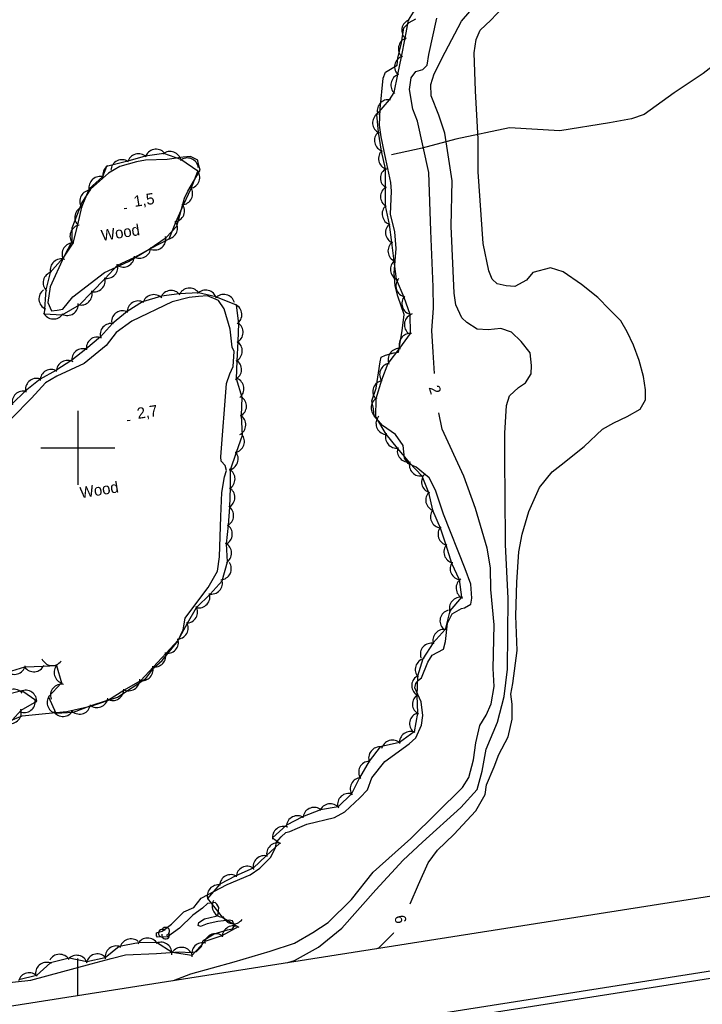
# Model space of a CAD drawing. Extents: x 646142 to 649934, y 5874075 to 5876351.
# Drawn here: x 647384.4 to 647568.2, y 5874250 to 5874515.4 of the extents above; entities that cross this region are included whole.
import ezdxf

# ---------------------------------------------------------------- set-up
doc = ezdxf.new("R2010")
doc.units = 0
for name, color, linetype in [('Niveau 2', 7, 'Continuous'), ('Niveau 22', 7, 'Continuous'), ('Niveau 3', 7, 'Continuous'), ('Niveau 4', 7, 'Continuous'), ('Niveau 44', 7, 'Continuous'), ('Niveau 60', 7, 'Continuous'), ('Niveau 61', 7, 'Continuous')]:
    doc.layers.add(name, color=color, linetype=linetype)

msp = doc.modelspace()

# ---------------------------------------------------------------- linework, layer by layer
at = {"layer": 'Niveau 2'}
for points in [[(647456.53, 5874261.24), (647458.34, 5874261.79), (647464.86, 5874265.4), (647471.11, 5874270.54), (647480.27, 5874280.84), (647487.65, 5874288.83), (647492.84, 5874293.74), (647503.16, 5874303.08), (647507.54, 5874307.91), (647508.93, 5874312.81), (647509.99, 5874318.74), (647513.03, 5874326.05), (647514.81, 5874333), (647515.72, 5874340.34), (647515.89, 5874359.37), (647515.23, 5874373.91), (647515.1, 5874387.79), (647514.99, 5874395.85), (647514.98, 5874403.92), (647515.51, 5874411.45), (647516.32, 5874414.02), (647518.69, 5874416.27), (647520.58, 5874417.52), (647522.11, 5874419.93), (647522.23, 5874422.19), (647521.88, 5874425.6), (647519.43, 5874428.68), (647516.8, 5874431.15), (647513.97, 5874432.17), (647510.57, 5874431.84), (647507.58, 5874432.02), (647504.8, 5874433.76), (647503.48, 5874435.05), (647501.81, 5874438.56), (647501.37, 5874441.72), (647500.58, 5874459.78), (647500.86, 5874472.01), (647498.83, 5874484.84), (647497.27, 5874489.66), (647495.19, 5874494.9), (647495.11, 5874497.97), (647496, 5874500.78), (647498.95, 5874506.63), (647503.31, 5874514.99), (647508.38, 5874520.93)], [(647549.68, 5874427.65), (647548.01, 5874431.28), (647546.28, 5874434.19), (647543.24, 5874437.32), (647540.06, 5874440.56), (647535.68, 5874444.03), (647530.71, 5874447.45), (647527.28, 5874448.53), (647522.56, 5874447.24), (647520.88, 5874445.18), (647517.74, 5874443.45), (647515.35, 5874443.69), (647512.93, 5874444.16), (647511.62, 5874445.45), (647510.67, 5874447.73), (647509.21, 5874455.04), (647507.8, 5874474.42), (647507.85, 5874483.18), (647507.1, 5874496.23), (647506.75, 5874506.47), (647507.32, 5874510.08), (647508.37, 5874512.54), (647511.28, 5874515.31), (647515.87, 5874520.13)], [(647496.08, 5874420.07), (647495.76, 5874425.81), (647495.4, 5874431.59), (647495.85, 5874437.69), (647495.74, 5874443.38), (647495.13, 5874458.52), (647494.58, 5874474.24), (647491.5, 5874488.05), (647490.22, 5874491.25), (647489.31, 5874496.61), (647489.82, 5874499.75), (647491.07, 5874501.41), (647492.92, 5874501.95), (647494.1, 5874503.13), (647494.52, 5874506.02), (647496.71, 5874515.83)], [(647489.49, 5874277.09), (647491.78, 5874282.34), (647494.38, 5874288.18), (647496.88, 5874291.52), (647501.31, 5874295.75), (647507.17, 5874302.15), (647509.68, 5874306.55), (647510.12, 5874309.21), (647512.12, 5874314.04), (647513.43, 5874317.37), (647515.91, 5874322.13), (647516.96, 5874326.86), (647517.02, 5874330.9), (647516.62, 5874333.59), (647517.15, 5874336.49), (647518.37, 5874345.39), (647518, 5874354.73), (647518.26, 5874363.77), (647518.83, 5874372.01), (647519.65, 5874376.71), (647521.51, 5874382.82), (647524.4, 5874389.27), (647527.75, 5874393.51), (647530.16, 5874395.41), (647536.39, 5874400.4), (647541.36, 5874405.04), (647544.38, 5874406.76), (647548, 5874408.42), (647551.47, 5874410.42), (647552.87, 5874412.92), (647552.94, 5874415.65), (647552.33, 5874419.27), (647551.18, 5874423.54), (647549.68, 5874427.65)], [(647425.8, 5874256.4), (647430.41, 5874258.25), (647442.1, 5874261.43), (647451.8, 5874264.29), (647458.36, 5874266.48), (647463.3, 5874269.35), (647467.43, 5874272.02), (647473.69, 5874278.24), (647479.6, 5874285.62), (647489.73, 5874294.71), (647503.66, 5874308.47), (647505.29, 5874311.13), (647506.58, 5874315.91), (647507.18, 5874320.49), (647508.25, 5874325.12), (647509.99, 5874327.91), (647511.33, 5874331.02), (647512.17, 5874335.63), (647511.9, 5874340.48), (647512.12, 5874352.28), (647511.25, 5874361.84), (647511.13, 5874367.65), (647510.23, 5874372.92), (647507.1, 5874383.67), (647503.95, 5874392.39), (647498.14, 5874405.02), (647497.25, 5874409.45)], [(647480.55, 5874265.01), (647481.07, 5874265.25), (647485.06, 5874269.2), (647485.16, 5874269.38)]]:
    msp.add_lwpolyline(points, dxfattribs=at)
at = {"layer": 'Niveau 22'}
msp.add_lwpolyline([(647590.39, 5874517.92), (647568.4, 5874500.91), (647560.62, 5874495.71), (647552.53, 5874489.89), (647549.15, 5874488.71), (647543.24, 5874487.63), (647529.83, 5874485.48), (647516.28, 5874486.24), (647501.8, 5874483.17), (647492.71, 5874480.74), (647484.49, 5874479)], dxfattribs=at)
at = {"layer": 'Niveau 3'}
for p, q in [((647412.46, 5874464.52), (647413.25, 5874464.64)), ((647413.34, 5874407.36), (647414.13, 5874407.49))]:
    msp.add_line(p, q, dxfattribs=at)
at = {"layer": 'Niveau 4'}
for points in [[(647491.09, 5874321.86), (647492.53, 5874325.22), (647492.97, 5874327.88), (647492.47, 5874331.53), (647490.78, 5874335.3), (647491.01, 5874336.51), (647491.75, 5874337.42), (647492.53, 5874337.97), (647494.24, 5874342.19), (647495.47, 5874344.1), (647498.52, 5874345.71), (647499.02, 5874347.79), (647499.58, 5874352.73), (647500.87, 5874355.24), (647503.34, 5874356.67), (647504.16, 5874356.87), (647505.84, 5874357.87), (647506.15, 5874359.45), (647505.88, 5874363.23), (647504.38, 5874367.38), (647498.46, 5874382.16), (647496.37, 5874388.62), (647494.61, 5874391.9), (647491.1, 5874394.76), (647488.98, 5874395.75), (647487.99, 5874397.2), (647487.64, 5874400.61), (647485.55, 5874403.62), (647482.09, 5874406.02), (647479.8, 5874408.65), (647479.61, 5874410.53), (647479.16, 5874412.63), (647480.35, 5874416.08), (647481.4, 5874423.2), (647481.75, 5874424.42), (647482.88, 5874425.01), (647485.08, 5874425.58), (647486.36, 5874425.83), (647487.33, 5874431.51), (647487.94, 5874435.97), (647486.24, 5874440.92), (647485.48, 5874443.69), (647485.25, 5874447.12), (647485.76, 5874453.71), (647485.42, 5874458.19), (647484.22, 5874462.94), (647484.53, 5874469.15), (647484.29, 5874471.5), (647482.93, 5874477.78), (647481.71, 5874483.84), (647481.27, 5874487), (647481.41, 5874491.41), (647482.23, 5874499.68), (647482.89, 5874501.29), (647484.69, 5874502.3), (647486.03, 5874503.14), (647486.19, 5874505.06), (647487.19, 5874509.19), (647487.85, 5874513.17), (647489.24, 5874514.62), (647491.04, 5874515.62)], [(647419.25, 5874453.53), (647423.79, 5874456.71), (647426.7, 5874459.73), (647428.78, 5874467.3), (647429.65, 5874469.17), (647433, 5874474.84), (647432.45, 5874476.69), (647432.37, 5874477.51), (647430.36, 5874478.5), (647428.37, 5874478.31), (647424.03, 5874477.76), (647418.23, 5874477.55), (647415.78, 5874477.07), (647411.28, 5874475.79), (647408.24, 5874474.07), (647403.46, 5874469.68), (647401.09, 5874466.12), (647398.35, 5874459.2), (647398.36, 5874455.64), (647396.28, 5874451.51), (647392.58, 5874443.42), (647391.94, 5874439.2), (647392.89, 5874436.92), (647394.42, 5874437.07), (647395.94, 5874437.34), (647398.69, 5874440.7), (647407.17, 5874447.24), (647413.64, 5874450.25), (647419.25, 5874453.53)], [(647410.72, 5874332.81), (647418.3, 5874337.84), (647420.51, 5874340.68), (647422.68, 5874342.68), (647426.92, 5874347.86), (647428.38, 5874350.98), (647428.9, 5874354.13), (647430.47, 5874356.19), (647435.08, 5874362.36), (647437.6, 5874366.78), (647438.16, 5874370.64), (647438.48, 5874381.51), (647438.77, 5874387.97), (647439.53, 5874392.21), (647440.07, 5874393.92), (647439.7, 5874395.2), (647438.62, 5874396.4), (647438.5, 5874397.58), (647440.05, 5874417.36), (647440.98, 5874419.95), (647441.84, 5874421.94), (647442.14, 5874426.01), (647441.55, 5874427.14), (647441.06, 5874431.97), (647439.42, 5874437.51), (647437.89, 5874439.74), (647434.91, 5874440.99), (647432.55, 5874440.76), (647429.96, 5874440.5), (647425.45, 5874439.35), (647414.57, 5874434.12), (647410.36, 5874431.09), (647407.62, 5874427.61), (647401.7, 5874422.74), (647394.32, 5874419.28), (647391.29, 5874417.56), (647387.55, 5874413.39), (647376.88, 5874402.58)], [(647381.5, 5874326.36), (647385.05, 5874327.78), (647391.29, 5874328.39), (647397.07, 5874328.96), (647403.82, 5874330.46), (647410.72, 5874332.81)], [(647378.99, 5874255.6), (647387.35, 5874256.54), (647403.59, 5874260.88), (647409.03, 5874262.38), (647412.86, 5874263.35), (647421.17, 5874263.69), (647427.43, 5874264.18), (647430.55, 5874264.01), (647431.95, 5874264.27), (647433.36, 5874265.6), (647433.79, 5874267.19), (647436.7, 5874269.03), (647440.29, 5874270.1), (647441.69, 5874270.36), (647442.21, 5874271.12), (647441.71, 5874272.51), (647440.74, 5874272.65), (647437.68, 5874272.35), (647434.88, 5874271.72), (647433.06, 5874270.94), (647432.43, 5874271.24), (647432.58, 5874272.09), (647434.15, 5874273.08), (647437.18, 5874273.73), (647437.84, 5874274.28), (647438.01, 5874276.08), (647437.44, 5874276.98), (647437.04, 5874277.42), (647434.92, 5874277.21), (647433.62, 5874275.89), (647430.95, 5874274.08), (647427.38, 5874270.5), (647424.17, 5874268.16), (647421.43, 5874268.13), (647421.16, 5874268.46), (647421.19, 5874269.3), (647422.7, 5874269.69), (647425.25, 5874271.61), (647428.6, 5874274.92), (647431.22, 5874276.13), (647433.23, 5874278.6), (647440.24, 5874282.27), (647446.4, 5874284.9), (647449.07, 5874286.72), (647451.99, 5874289.63), (647453.27, 5874292.26), (647453.48, 5874293.71), (647454.76, 5874295.15), (647456.07, 5874296.35), (647457.12, 5874296.57), (647459.17, 5874297.49), (647461.68, 5874298.57), (647469.11, 5874300.38), (647471.94, 5874301.85), (647475.95, 5874305.7), (647478, 5874307.81), (647479.22, 5874311.03), (647482.7, 5874315.43), (647489.23, 5874320.24), (647491.09, 5874321.86)]]:
    msp.add_lwpolyline(points, dxfattribs=at)
at = {"layer": 'Niveau 44'}
for points in [[(647491.65, 5874519.62), (647488.96, 5874515.23), (647488.09, 5874510.45), (647487.1, 5874505.41), (647486.11, 5874500.66), (647485.09, 5874495.76), (647483.89, 5874493.83), (647480.45, 5874489.88), (647480.86, 5874485.05), (647481.74, 5874479.95), (647482.81, 5874475.22), (647482.76, 5874470.12), (647482.77, 5874465.27), (647483.83, 5874460.2), (647484.46, 5874455.39), (647485.14, 5874450.29), (647485.77, 5874445.48), (647487.82, 5874440.64), (647489.4, 5874436.05), (647489.53, 5874430.82), (647486.66, 5874426.9), (647483.54, 5874422.72), (647481.77, 5874418.2), (647480.24, 5874413.24), (647480.2, 5874408.39), (647482.97, 5874403.7), (647486.04, 5874399.94), (647489.33, 5874395.95), (647492.69, 5874392.45), (647494.45, 5874387.92), (647495.54, 5874383.19), (647497.59, 5874378.46), (647499.12, 5874373.85), (647500.7, 5874368.92), (647502.7, 5874364.5), (647503.34, 5874359.73), (647500.17, 5874356.05), (647498.95, 5874351.04), (647495.69, 5874347.44), (647492.94, 5874343.1), (647491.49, 5874338.46), (647491.28, 5874333.29), (647491.48, 5874328.44), (647490.58, 5874323.42), (647486.65, 5874320.57), (647481.45, 5874319.39)], [(647390.93, 5874436.12), (647395.78, 5874435.83), (647400.42, 5874438.51), (647403.82, 5874441.97), (647407.4, 5874445.68), (647410.69, 5874449.25), (647415.35, 5874451.39), (647419.62, 5874453.69), (647424.58, 5874456.33), (647426.41, 5874460.82), (647428.43, 5874465.53), (647430.57, 5874469.89), (647432.34, 5874474.59), (647427.74, 5874477.71), (647423.18, 5874479.36), (647418.17, 5874478.63), (647413.51, 5874477.28), (647407.76, 5874475.79), (647406.61, 5874473.09), (647403.02, 5874469.83), (647400.99, 5874464.87), (647399.93, 5874460.14), (647398.63, 5874455.2), (647395.95, 5874451.16), (647392.55, 5874447.28), (647391.37, 5874442.57), (647390.93, 5874436.12)], [(647381.08, 5874339.57), (647385.73, 5874340.95), (647390.72, 5874341.13), (647394.24, 5874341.31), (647395.59, 5874336.65), (647392.15, 5874332.9), (647394.08, 5874328.44), (647398.81, 5874328.73), (647403.36, 5874330.44), (647408.29, 5874332.12), (647412.42, 5874334.67), (647416.97, 5874337.29), (647420.26, 5874340.85), (647423.76, 5874344.62), (647427.06, 5874348.19), (647429.56, 5874352.77), (647432.01, 5874356.96), (647435.63, 5874360.58), (647438.91, 5874364.16), (647440.28, 5874369.25), (647440.09, 5874374.1), (647440.56, 5874379.2), (647440.91, 5874384.04), (647441.09, 5874389.2), (647441.15, 5874394.05), (647442.73, 5874398.84), (647444.36, 5874403.41), (647444.1, 5874408.72), (647444.3, 5874413.57), (647442.76, 5874418.63), (647442.96, 5874423.48), (647443.17, 5874428.62), (647443.37, 5874433.47), (647442.76, 5874438.48), (647437.21, 5874440.67), (647432.49, 5874441.8), (647427.31, 5874441.47), (647422.5, 5874440.84), (647417.43, 5874439.36), (647413.31, 5874436.79), (647409.32, 5874433.51), (647406.09, 5874429.89), (647402.17, 5874426.63), (647398.39, 5874423.59), (647394.1, 5874420.85), (647389.86, 5874418.49), (647385.83, 5874415.24), (647382.32, 5874411.89)], [(647381.47, 5874325.7), (647384.73, 5874329.3), (647388.93, 5874331.72), (647384.96, 5874334.51), (647380.03, 5874333.21)], [(647481.45, 5874319.39), (647478.44, 5874315.58), (647475.91, 5874311.06), (647473.7, 5874306.74), (647470.13, 5874303.2), (647465.34, 5874302.42), (647460.53, 5874300.5), (647456.2, 5874298.31), (647452.43, 5874294.88), (647454.41, 5874293.47), (647450.78, 5874290.03), (647447.25, 5874286.69), (647442.57, 5874284.63), (647438.24, 5874282.43), (647434.95, 5874278.52), (647438.92, 5874273.52), (647443.16, 5874270.86), (647438.82, 5874268.48), (647434.21, 5874266.97), (647430.69, 5874263.16), (647425.4, 5874263.95), (647421.2, 5874266.67), (647416.34, 5874266.62), (647411.12, 5874265.62), (647407.33, 5874262.58), (647402.42, 5874261.43), (647397.68, 5874262.46), (647392.64, 5874261.15), (647388.85, 5874257.77), (647384.13, 5874256.65)]]:
    msp.add_lwpolyline(points, dxfattribs=at)
for centre, radius, start, end in [((647490.26, 5874512.53), 3, 109.7006, 229.6785), ((647489.35, 5874507.57), 3, 108.2567, 228.2346), ((647488.33, 5874502.68), 3, 108.2567, 228.2346), ((647487.31, 5874497.78), 3, 108.2567, 228.2346), ((647483.65, 5874490.84), 3, 79.4277, 199.4057), ((647482.41, 5874487.61), 3, 124.8427, 244.8206), ((647482.9, 5874482.85), 3, 132.691, 252.669), ((647421.06, 5874477.5), 3, 41.9838, 161.9617), ((647484, 5874477.97), 3, 132.691, 252.669), ((647411.9, 5874474.66), 3, 56.5893, 176.5673), ((647416.33, 5874476.26), 3, 46.1388, 166.1167), ((647424.86, 5874476.88), 3, 10.0446, 130.0226), ((647429.49, 5874475.13), 3, 8.1346, 128.1126), ((647409.71, 5874473.51), 3, 124.5409, 192.1469), ((647429.85, 5874472.91), 3, 280.0989, 40.0768), ((647484.52, 5874472.7), 3, 120.1082, 240.0862), ((647406, 5874470.15), 3, 72.169, 192.1469), ((647427.92, 5874468.49), 3, 273.7843, 33.7623), ((647484.53, 5874467.7), 3, 120.1082, 240.0862), ((647403.53, 5874466.44), 3, 90.9899, 210.9678), ((647402.18, 5874462.12), 3, 107.374, 227.352), ((647425.74, 5874463.87), 3, 277.9049, 37.8829), ((647484.97, 5874463.06), 3, 132.0893, 252.0672), ((647400.89, 5874457.08), 3, 99.2263, 219.2043), ((647423.86, 5874459.24), 3, 277.9049, 37.8829), ((647485.89, 5874458.03), 3, 127.5368, 247.5148), ((647420.72, 5874456.33), 3, 251.7422, 11.7201), ((647398.76, 5874452.21), 3, 86.4663, 206.4442), ((647416.65, 5874454.09), 3, 238.3324, 358.3103), ((647486.55, 5874453.07), 3, 127.5368, 247.5148), ((647412.24, 5874451.72), 3, 238.3324, 358.3103), ((647395.56, 5874447.91), 3, 71.7371, 191.715), ((647407.75, 5874448.66), 3, 257.2636, 17.2416), ((647487.2, 5874448.11), 3, 127.5368, 247.5148), ((647393.67, 5874444.5), 3, 105.9716, 225.9495), ((647404.37, 5874445.04), 3, 255.5317, 15.5097), ((647430.09, 5874440.06), 3, 37.4591, 157.437), ((647488.66, 5874443.65), 3, 138.9082, 258.8861), ((647392.53, 5874440.16), 3, 125.8173, 245.7953), ((647400.86, 5874441.48), 3, 255.5317, 15.5097), ((647420.45, 5874438.29), 3, 44.4682, 164.4461), ((647425.13, 5874439.41), 3, 37.4591, 157.437), ((647434.44, 5874439.52), 3, 16.4761, 136.454), ((647439.3, 5874438.35), 3, 16.4761, 136.454), ((647490.28, 5874438.92), 3, 138.9082, 258.8861), ((647397.13, 5874438.67), 3, 243.7622, 3.7402), ((647416.3, 5874436.58), 3, 61.8483, 181.8263), ((647441.19, 5874435.92), 3, 304.4903, 64.4682), ((647393.46, 5874437.74), 3, 206.5504, 326.5283), ((647412.05, 5874433.94), 3, 61.8483, 181.8263), ((647490.95, 5874433.21), 3, 107.0163, 226.9943), ((647409.02, 5874430.53), 3, 78.3032, 198.2811), ((647441.51, 5874431.12), 3, 297.6341, 57.612), ((647405.28, 5874426.86), 3, 68.7323, 188.7103), ((647489.52, 5874427.82), 3, 83.8118, 203.7898), ((647441.3, 5874426.12), 3, 297.6341, 57.612), ((647401.38, 5874423.73), 3, 68.7323, 188.7103), ((647486.56, 5874423.78), 3, 83.8118, 203.7898), ((647397.21, 5874420.57), 3, 59.1512, 179.1291), ((647441.1, 5874421.12), 3, 297.6341, 57.612), ((647484.3, 5874419.81), 3, 98.59, 218.568), ((647392.84, 5874418.13), 3, 59.1512, 179.1291), ((647388.91, 5874415.73), 3, 73.5556, 193.5335), ((647441.76, 5874415.9), 3, 307.921, 67.8989), ((647482.47, 5874415.16), 3, 98.59, 218.568), ((647385.29, 5874412.29), 3, 73.5556, 193.5335), ((647442.44, 5874411.22), 3, 297.7244, 57.7024), ((647481.99, 5874410.8), 3, 119.5403, 239.5182), ((647442.24, 5874406.22), 3, 297.7244, 57.7024), ((647483.31, 5874406.57), 3, 139.89, 259.868), ((647441.88, 5874401.71), 3, 280.4048, 40.3827), ((647485.87, 5874402.93), 3, 159.1722, 279.1501), ((647440.2, 5874397), 3, 280.4048, 40.3827), ((647489.06, 5874399.14), 3, 160.7694, 280.7473), ((647492.28, 5874395.42), 3, 163.9206, 283.8986), ((647439.36, 5874391.64), 3, 299.3331, 59.311), ((647495.6, 5874390.83), 3, 132.9138, 252.8918), ((647439.3, 5874386.64), 3, 299.3331, 59.311), ((647496.71, 5874385.95), 3, 132.9138, 252.8918), ((647438.98, 5874381.74), 3, 295.9648, 55.9428), ((647498, 5874381.43), 3, 143.5901, 263.568), ((647438.62, 5874376.76), 3, 295.9648, 55.9428), ((647500.03, 5874376.71), 3, 138.3022, 258.2802), ((647438.42, 5874371.6), 3, 302.1985, 62.1765), ((647501.6, 5874371.96), 3, 138.3022, 258.2802), ((647438.35, 5874367.42), 3, 273.4726, 33.4506), ((647503.3, 5874367.44), 3, 144.2773, 264.2553), ((647435.97, 5874363.56), 3, 257.5096, 17.4876), ((647504.9, 5874362.22), 3, 124.3022, 244.2801), ((647432.59, 5874359.87), 3, 257.5096, 17.4876), ((647503.09, 5874356.74), 3, 79.3285, 199.3065), ((647429.26, 5874355.75), 3, 269.7808, 29.7587), ((647500.55, 5874353.35), 3, 105.7902, 225.7682), ((647426.74, 5874351.43), 3, 269.7808, 29.7587), ((647498.63, 5874348.06), 3, 77.7786, 197.7566), ((647424.11, 5874347.6), 3, 257.2344, 17.2123), ((647420.72, 5874343.93), 3, 257.2344, 17.2123), ((647495.26, 5874344.35), 3, 77.7786, 197.7566), ((647393.1, 5874344.32), 3, 202.6298, 322.6077), ((647493.9, 5874340.26), 3, 102.6793, 222.6572), ((647382.91, 5874341.95), 3, 226.4983, 346.4763), ((647388.13, 5874342.64), 3, 215.6351, 335.613), ((647396.61, 5874339.47), 3, 136.0958, 256.0737), ((647417.32, 5874340.26), 3, 257.2344, 17.2123), ((647413.69, 5874337.52), 3, 241.6514, 1.6294), ((647492.94, 5874335.93), 3, 122.3098, 242.2877), ((647382.74, 5874331.94), 3, 41.001, 160.979), ((647385.93, 5874331.68), 3, 354.9017, 114.8797), ((647395.63, 5874333.3), 3, 79.8595, 199.8375), ((647409.43, 5874334.9), 3, 241.6514, 1.6294), ((647385.54, 5874331.62), 3, 247.9808, 7.9588), ((647394.73, 5874331.37), 3, 143.3816, 263.3595), ((647405.14, 5874333), 3, 230.69, 350.6679), ((647493.14, 5874330.93), 3, 122.3098, 242.2877), ((647381.79, 5874328.68), 3, 257.8498, 17.8278), ((647396.02, 5874330.6), 3, 212.9038, 332.8818), ((647400.46, 5874331.23), 3, 230.69, 350.6679), ((647492.37, 5874325.64), 3, 108.0685, 228.0465), ((647489.65, 5874320.57), 3, 65.8834, 185.8613), ((647484.75, 5874318.21), 3, 46.2811, 166.259), ((647481.33, 5874316.39), 3, 81.7211, 201.699), ((647478.65, 5874312.55), 3, 93.0232, 213.0012), ((647476.38, 5874308.1), 3, 93.0232, 213.0012), ((647472.95, 5874303.84), 3, 71.9639, 191.9418), ((647463.63, 5874300.08), 3, 56.74, 176.7179), ((647468.02, 5874301.07), 3, 39.2242, 159.2021), ((647459.16, 5874297.83), 3, 56.74, 176.7179), ((647455.42, 5874294.98), 3, 68.0272, 188.0051), ((647453.86, 5874290.52), 3, 73.4704, 193.4484), ((647450.23, 5874287.08), 3, 73.4704, 193.4484), ((647445.66, 5874284.22), 3, 56.9225, 176.9004), ((647441.2, 5874281.96), 3, 56.9225, 176.9004), ((647437.86, 5874279.22), 3, 79.4008, 199.3788), ((647439.18, 5874276.51), 3, 151.0236, 271.0015), ((647441.91, 5874274.72), 3, 201.0761, 321.054), ((647423.66, 5874269.71), 1.05, 282.2692, 149.7263), ((647441.89, 5874268.15), 3, 58.9144, 178.8923), ((647418.79, 5874264.88), 3, 30.6069, 150.5849), ((647422.76, 5874269.18), 1.05, 44.1154, 269.804), ((647423.66, 5874268.66), 1.05, 166.9369, 29.6212), ((647437.07, 5874266.05), 3, 48.2004, 168.1783), ((647410.33, 5874262.73), 3, 68.7777, 188.7556), ((647414.31, 5874264.66), 3, 49.3021, 169.28), ((647422.37, 5874263.74), 3, 352.7705, 112.7484), ((647427.94, 5874262.35), 3, 33.7789, 153.7568), ((647433.66, 5874263.61), 3, 74.7108, 194.6887), ((647395.09, 5874260.49), 3, 32.0463, 152.0242), ((647399.67, 5874260.22), 3, 17.6769, 137.6549), ((647405.27, 5874260.6), 3, 47.9783, 167.9562), ((647391.61, 5874258.33), 3, 64.0333, 184.0112), ((647386.9, 5874255.5), 3, 43.42, 163.3979)]:
    msp.add_arc(centre, radius, start, end, dxfattribs=at)
at = {"layer": 'Niveau 60'}
msp.add_line((647400, 5874252.34), (647400, 5874262.34), dxfattribs=at)
for points in [[(646142.26, 5875797.64), (649662.59, 5876351.49), (649933.58, 5874629.01), (646413.32, 5874074.83), (646142.26, 5875797.64)], [(646144.55, 5875795.97), (649660.92, 5876349.21), (649931.28, 5874630.65), (646414.98, 5874077.12), (646144.55, 5875795.97)]]:
    msp.add_lwpolyline(points, dxfattribs=at)
msp.add_lwpolyline([(646167.42, 5875779.32), (649130.97, 5876245.57), (649395.18, 5874566.24), (646431.63, 5874099.99)], close=True, dxfattribs=at)
msp.add_lwpolyline([(646167.42, 5875779.32), (649130.97, 5876245.57), (649395.18, 5874566.24), (646431.63, 5874099.99)], close=True, dxfattribs=at)
at = {"layer": 'Niveau 61'}
for points in [[(647400, 5874410), (647400, 5874400), (647400, 5874390)], [(647390, 5874400), (647400, 5874400), (647410, 5874400)]]:
    msp.add_lwpolyline(points, dxfattribs=at)

# ---------------------------------------------------------------- texts
at = {"layer": 'Niveau 2'}
for s, rotation, p in [('2', 287.7042, (647494.46, 5874416.29)), ('6', 281.6128, (647485.23, 5874273.73))]:
    msp.add_text(s, height=3, rotation=rotation, dxfattribs=at).set_placement(p)
at = {"layer": 'Niveau 3'}
for s, p in [('1,5  ', (647415.31, 5874464.92)), ('2,7  ', (647416.19, 5874407.77))]:
    msp.add_text(s, height=3, rotation=8.9405, dxfattribs=at).set_placement(p)
at = {"layer": 'Niveau 44'}
for p in [(647406.52, 5874455.74), (647400.81, 5874386.4)]:
    msp.add_text('Wood', height=3, rotation=8.9405, dxfattribs=at).set_placement(p)

doc.saveas('drawing.dxf')
